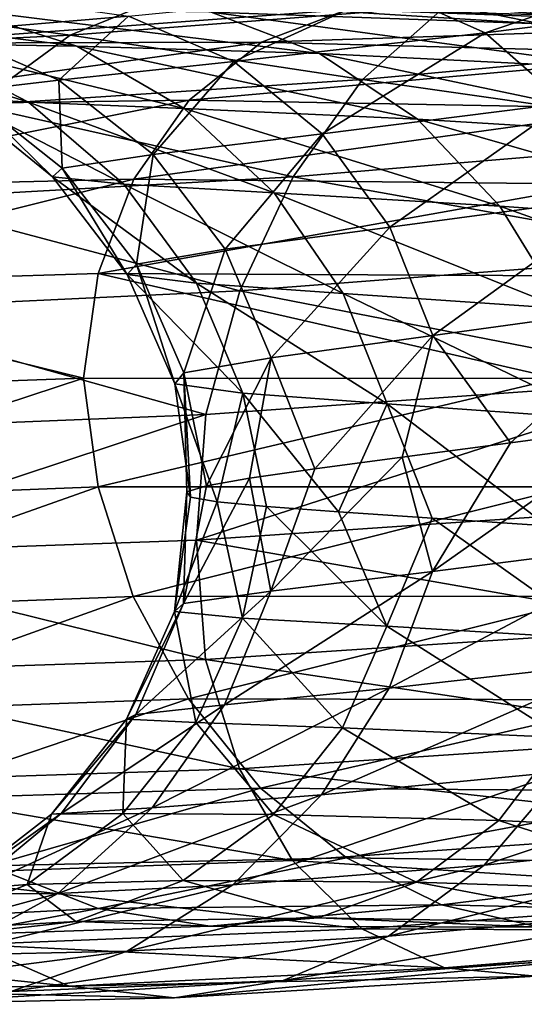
# Model space of a CAD drawing. Header units: metres. Extents: x -80 to 80, y -455 to 95.
# Tile 261 of 656: x -14.33 to -11.81, y -238.98 to -234.05. Entities that reach past the tile are written whole.
import ezdxf

# ---------------------------------------------------------------- set-up
doc = ezdxf.new("R2010")
doc.units = ezdxf.units.M
doc.layers.add('solid_501010_k_02', color=7, linetype='CONTINUOUS')

msp = doc.modelspace()

# ---------------------------------------------------------------- linework, layer by layer
at = {"layer": 'solid_501010_k_02'}
for points in [[(-12.001862, -234.11937, 1146.218384), (-12.478862, -233.905441, 1146.605957), (-10.815114, -233.712921, 1148.666138)], [(-10.401711, -233.915497, 1148.20459), (-12.001862, -234.11937, 1146.218384), (-10.815114, -233.712921, 1148.666138)], [(-9.973579, -233.758057, 1151.987183), (-12.20005, -233.984634, 1150.019287), (-10.312049, -234.139969, 1152.396729)], [(-13.549545, -233.914581, 1147.374634), (-14.967783, -234.009018, 1144.880737), (-14.07685, -234.12999, 1147.709961)], [(-13.549545, -233.914581, 1147.374634), (-14.07685, -234.12999, 1147.709961), (-12.20005, -233.984634, 1150.019287)], [(-11.724305, -234.074448, 1126.556763), (-12.214473, -233.973389, 1126.118408), (-13.930589, -233.935883, 1128.406006)], [(-13.371553, -234.016037, 1128.757568), (-11.724305, -234.074448, 1126.556763), (-13.930589, -233.935883, 1128.406006)], [(-13.258103, -234.262466, 1143.995972), (-13.785031, -234.035126, 1144.299927), (-12.478862, -233.905441, 1146.605957)], [(-12.001862, -234.11937, 1146.218384), (-13.258103, -234.262466, 1143.995972), (-12.478862, -233.905441, 1146.605957)], [(-11.601694, -234.471069, 1145.857056), (-12.001862, -234.11937, 1146.218384), (-10.401711, -233.915497, 1148.20459)], [(-14.042868, -234.185333, 1131.418945), (-14.635849, -233.999207, 1131.201172), (-15.480387, -234.007111, 1133.820679)], [(-14.472722, -233.986145, 1128.036011), (-12.68982, -234.00177, 1125.664429), (-14.963878, -234.170807, 1127.669067)], [(-13.785031, -234.035126, 1144.299927), (-14.69463, -234.112793, 1141.809814), (-14.367126, -233.951569, 1144.600586)], [(-12.829796, -234.222488, 1129.069336), (-13.371553, -234.016037, 1128.757568), (-14.635849, -233.999207, 1131.201172)], [(-14.042868, -234.185333, 1131.418945), (-12.829796, -234.222488, 1129.069336), (-14.635849, -233.999207, 1131.201172)], [(-12.20005, -233.984634, 1150.019287), (-14.07685, -234.12999, 1147.709961), (-12.614079, -234.352386, 1150.365601)], [(-12.214473, -233.973389, 1126.118408), (-10.146805, -234.070938, 1124.146118), (-12.68982, -234.00177, 1125.664429)], [(-12.20005, -233.984634, 1150.019287), (-12.614079, -234.352386, 1150.365601), (-10.312049, -234.139969, 1152.396729)], [(-9.739613, -234.190475, 1124.658447), (-10.146805, -234.070938, 1124.146118), (-12.214473, -233.973389, 1126.118408)], [(-11.724305, -234.074448, 1126.556763), (-9.739613, -234.190475, 1124.658447), (-12.214473, -233.973389, 1126.118408)], [(-14.967783, -234.009018, 1144.880737), (-15.550282, -234.204498, 1145.123535), (-14.07685, -234.12999, 1147.709961)], [(-14.853189, -234.171997, 1133.937378), (-14.042868, -234.185333, 1131.418945), (-15.480387, -234.007111, 1133.820679)], [(-12.68982, -234.00177, 1125.664429), (-13.12047, -234.164658, 1125.221313), (-14.963878, -234.170807, 1127.669067)], [(-14.132933, -234.355286, 1141.596436), (-14.69463, -234.112793, 1141.809814), (-13.785031, -234.035126, 1144.299927)], [(-13.258103, -234.262466, 1143.995972), (-14.132933, -234.355286, 1141.596436), (-13.785031, -234.035126, 1144.299927)], [(-11.249287, -234.299698, 1126.952393), (-11.724305, -234.074448, 1126.556763), (-13.371553, -234.016037, 1128.757568)], [(-12.829796, -234.222488, 1129.069336), (-11.249287, -234.299698, 1126.952393), (-13.371553, -234.016037, 1128.757568)], [(-12.68982, -234.00177, 1125.664429), (-10.541686, -234.079987, 1123.620239), (-13.12047, -234.164658, 1125.221313)], [(-10.146805, -234.070938, 1124.146118), (-10.541686, -234.079987, 1123.620239), (-12.68982, -234.00177, 1125.664429)], [(-10.541686, -234.079987, 1123.620239), (-10.899435, -234.223709, 1123.112061), (-13.12047, -234.164658, 1125.221313)], [(-14.07685, -234.12999, 1147.709961), (-15.550282, -234.204498, 1145.123535), (-14.55457, -234.480362, 1147.981445)], [(-14.132933, -234.355286, 1141.596436), (-14.603888, -234.410675, 1139.08667), (-14.69463, -234.112793, 1141.809814)], [(-14.07685, -234.12999, 1147.709961), (-14.55457, -234.480362, 1147.981445), (-12.614079, -234.352386, 1150.365601)], [(-12.81605, -234.623764, 1143.704468), (-13.258103, -234.262466, 1143.995972), (-12.001862, -234.11937, 1146.218384)], [(-11.601694, -234.471069, 1145.857056), (-12.81605, -234.623764, 1143.704468), (-12.001862, -234.11937, 1146.218384)], [(-10.312049, -234.139969, 1152.396729), (-12.614079, -234.352386, 1150.365601), (-10.59624, -234.640182, 1152.703857)], [(-13.12047, -234.164658, 1125.221313), (-13.482059, -234.455505, 1124.81311), (-15.376269, -234.482239, 1127.324707)], [(-14.963878, -234.170807, 1127.669067), (-13.12047, -234.164658, 1125.221313), (-15.376269, -234.482239, 1127.324707)], [(-14.28543, -234.465942, 1134.010864), (-14.853189, -234.171997, 1133.937378), (-15.236546, -234.166275, 1136.556885)], [(-14.654135, -234.442535, 1136.534912), (-14.28543, -234.465942, 1134.010864), (-15.236546, -234.166275, 1136.556885)], [(-13.506083, -234.49678, 1131.583862), (-14.042868, -234.185333, 1131.418945), (-14.853189, -234.171997, 1133.937378)], [(-14.28543, -234.465942, 1134.010864), (-13.506083, -234.49678, 1131.583862), (-14.853189, -234.171997, 1133.937378)], [(-12.339381, -234.550751, 1129.319092), (-12.829796, -234.222488, 1129.069336), (-14.042868, -234.185333, 1131.418945)], [(-13.506083, -234.49678, 1131.583862), (-12.339381, -234.550751, 1129.319092), (-14.042868, -234.185333, 1131.418945)], [(-13.12047, -234.164658, 1125.221313), (-10.899435, -234.223709, 1123.112061), (-13.482059, -234.455505, 1124.81311)], [(-10.899435, -234.223709, 1123.112061), (-11.199814, -234.49649, 1122.649292), (-13.482059, -234.455505, 1124.81311)], [(-10.819286, -234.643524, 1127.278198), (-11.249287, -234.299698, 1126.952393), (-12.829796, -234.222488, 1129.069336)], [(-12.339381, -234.550751, 1129.319092), (-10.819286, -234.643524, 1127.278198), (-12.829796, -234.222488, 1129.069336)], [(-13.661711, -234.727493, 1141.380737), (-14.132933, -234.355286, 1141.596436), (-13.258103, -234.262466, 1143.995972)], [(-12.81605, -234.623764, 1143.704468), (-13.661711, -234.727493, 1141.380737), (-13.258103, -234.262466, 1143.995972)], [(-14.116962, -234.79483, 1138.950684), (-14.603888, -234.410675, 1139.08667), (-14.132933, -234.355286, 1141.596436)], [(-12.614079, -234.352386, 1150.365601), (-14.55457, -234.480362, 1147.981445), (-12.961711, -234.838821, 1150.619385)], [(-13.661711, -234.727493, 1141.380737), (-14.116962, -234.79483, 1138.950684), (-14.132933, -234.355286, 1141.596436)], [(-12.614079, -234.352386, 1150.365601), (-12.961711, -234.838821, 1150.619385), (-10.59624, -234.640182, 1152.703857)], [(-14.165534, -234.83934, 1136.479858), (-14.654135, -234.442535, 1136.534912), (-14.603888, -234.410675, 1139.08667)], [(-13.809123, -234.875702, 1134.035645), (-14.28543, -234.465942, 1134.010864), (-14.654135, -234.442535, 1136.534912)], [(-14.165534, -234.83934, 1136.479858), (-13.809123, -234.875702, 1134.035645), (-14.654135, -234.442535, 1136.534912)], [(-14.116962, -234.79483, 1138.950684), (-14.165534, -234.83934, 1136.479858), (-14.603888, -234.410675, 1139.08667)], [(-13.482059, -234.455505, 1124.81311), (-13.758851, -234.849701, 1124.459839), (-15.691951, -234.894775, 1127.020264)], [(-15.376269, -234.482239, 1127.324707), (-13.482059, -234.455505, 1124.81311), (-15.691951, -234.894775, 1127.020264)], [(-14.55457, -234.480362, 1147.981445), (-14.955681, -234.949966, 1148.172607), (-12.961711, -234.838821, 1150.619385)], [(-13.055762, -234.919434, 1131.685303), (-13.506083, -234.49678, 1131.583862), (-14.28543, -234.465942, 1134.010864)], [(-13.809123, -234.875702, 1134.035645), (-13.055762, -234.919434, 1131.685303), (-14.28543, -234.465942, 1134.010864)], [(-13.482059, -234.455505, 1124.81311), (-11.199814, -234.49649, 1122.649292), (-13.758851, -234.849701, 1124.459839)], [(-12.478108, -235.090134, 1143.44043), (-12.81605, -234.623764, 1143.704468), (-11.601694, -234.471069, 1145.857056)], [(-11.295774, -234.9319, 1145.539673), (-12.478108, -235.090134, 1143.44043), (-11.601694, -234.471069, 1145.857056)], [(-11.199814, -234.49649, 1122.649292), (-11.42975, -234.874619, 1122.25415), (-13.758851, -234.849701, 1124.459839)], [(-11.927959, -234.985825, 1129.491821), (-12.339381, -234.550751, 1129.319092), (-13.506083, -234.49678, 1131.583862)], [(-13.055762, -234.919434, 1131.685303), (-11.927959, -234.985825, 1129.491821), (-13.506083, -234.49678, 1131.583862)], [(-10.458549, -235.090149, 1127.514404), (-10.819286, -234.643524, 1127.278198), (-12.339381, -234.550751, 1129.319092)], [(-11.927959, -234.985825, 1129.491821), (-10.458549, -235.090149, 1127.514404), (-12.339381, -234.550751, 1129.319092)], [(-13.30147, -235.200272, 1141.174438), (-13.661711, -234.727493, 1141.380737), (-12.81605, -234.623764, 1143.704468)], [(-12.478108, -235.090134, 1143.44043), (-13.30147, -235.200272, 1141.174438), (-12.81605, -234.623764, 1143.704468)], [(-10.59624, -234.640182, 1152.703857), (-12.961711, -234.838821, 1150.619385), (-10.813786, -235.223465, 1152.897217)], [(-13.744718, -235.274719, 1138.805054), (-14.116962, -234.79483, 1138.950684), (-13.661711, -234.727493, 1141.380737)], [(-13.30147, -235.200272, 1141.174438), (-13.744718, -235.274719, 1138.805054), (-13.661711, -234.727493, 1141.380737)], [(-13.792008, -235.326813, 1136.395996), (-14.165534, -234.83934, 1136.479858), (-14.116962, -234.79483, 1138.950684)], [(-13.744718, -235.274719, 1138.805054), (-13.792008, -235.326813, 1136.395996), (-14.116962, -234.79483, 1138.950684)], [(-13.758851, -234.849701, 1124.459839), (-13.935863, -235.321533, 1124.180908), (-15.893832, -235.381607, 1126.772461)], [(-15.691951, -234.894775, 1127.020264), (-13.758851, -234.849701, 1124.459839), (-15.893832, -235.381607, 1126.772461)], [(-12.961711, -234.838821, 1150.619385), (-14.955681, -234.949966, 1148.172607), (-13.22782, -235.409409, 1150.771973)], [(-13.444996, -235.371048, 1134.012817), (-13.809123, -234.875702, 1134.035645), (-14.165534, -234.83934, 1136.479858)], [(-13.792008, -235.326813, 1136.395996), (-13.444996, -235.371048, 1134.012817), (-14.165534, -234.83934, 1136.479858)], [(-13.758851, -234.849701, 1124.459839), (-11.42975, -234.874619, 1122.25415), (-13.935863, -235.321533, 1124.180908)], [(-11.42975, -234.874619, 1122.25415), (-11.576798, -235.333359, 1121.948486), (-13.935863, -235.321533, 1124.180908)], [(-12.711499, -235.422668, 1131.721069), (-13.055762, -234.919434, 1131.685303), (-13.809123, -234.875702, 1134.035645)], [(-13.444996, -235.371048, 1134.012817), (-12.711499, -235.422668, 1131.721069), (-13.809123, -234.875702, 1134.035645)], [(-12.961711, -234.838821, 1150.619385), (-13.22782, -235.409409, 1150.771973), (-10.813786, -235.223465, 1152.897217)], [(-11.613436, -235.496719, 1129.581787), (-11.927959, -234.985825, 1129.491821), (-13.055762, -234.919434, 1131.685303)], [(-12.711499, -235.422668, 1131.721069), (-11.613436, -235.496719, 1129.581787), (-13.055762, -234.919434, 1131.685303)], [(-12.262641, -235.631439, 1143.218384), (-12.478108, -235.090134, 1143.44043), (-11.295774, -234.9319, 1145.539673)], [(-11.100722, -235.472046, 1145.283936), (-12.262641, -235.631439, 1143.218384), (-11.295774, -234.9319, 1145.539673)], [(-14.955681, -234.949966, 1148.172607), (-15.262728, -235.505157, 1148.276978), (-13.22782, -235.409409, 1150.771973)], [(-10.182771, -235.608215, 1127.652954), (-10.458549, -235.090149, 1127.514404), (-11.927959, -234.985825, 1129.491821)], [(-11.613436, -235.496719, 1129.581787), (-10.182771, -235.608215, 1127.652954), (-11.927959, -234.985825, 1129.491821)], [(-13.071785, -235.743103, 1140.989136), (-13.30147, -235.200272, 1141.174438), (-12.478108, -235.090134, 1143.44043)], [(-12.262641, -235.631439, 1143.218384), (-13.071785, -235.743103, 1140.989136), (-12.478108, -235.090134, 1143.44043)], [(-13.507379, -235.819397, 1138.658325), (-13.744718, -235.274719, 1138.805054), (-13.30147, -235.200272, 1141.174438)], [(-13.071785, -235.743103, 1140.989136), (-13.507379, -235.819397, 1138.658325), (-13.30147, -235.200272, 1141.174438)], [(-10.813786, -235.223465, 1152.897217), (-13.22782, -235.409409, 1150.771973), (-10.952909, -235.852509, 1152.966919)], [(-13.553853, -235.873611, 1136.288574), (-13.792008, -235.326813, 1136.395996), (-13.744718, -235.274719, 1138.805054)], [(-13.507379, -235.819397, 1138.658325), (-13.553853, -235.873611, 1136.288574), (-13.744718, -235.274719, 1138.805054)], [(-15.893832, -235.381607, 1126.772461), (-13.935863, -235.321533, 1124.180908), (-14.010316, -235.845459, 1124.009888)], [(-13.935863, -235.321533, 1124.180908), (-11.640556, -235.847809, 1121.764282), (-14.010316, -235.845459, 1124.009888)], [(-13.935863, -235.321533, 1124.180908), (-11.576798, -235.333359, 1121.948486), (-11.640556, -235.847809, 1121.764282)], [(-13.212832, -235.920166, 1133.944336), (-13.444996, -235.371048, 1134.012817), (-13.792008, -235.326813, 1136.395996)], [(-13.553853, -235.873611, 1136.288574), (-13.212832, -235.920166, 1133.944336), (-13.792008, -235.326813, 1136.395996)], [(-12.492002, -235.974243, 1131.689697), (-12.711499, -235.422668, 1131.721069), (-13.444996, -235.371048, 1134.012817)], [(-13.212832, -235.920166, 1133.944336), (-12.492002, -235.974243, 1131.689697), (-13.444996, -235.371048, 1134.012817)], [(-15.893832, -235.381607, 1126.772461), (-14.010316, -235.845459, 1124.009888), (-15.971169, -235.916122, 1126.608643)], [(-13.22782, -235.409409, 1150.771973), (-15.262728, -235.505157, 1148.276978), (-13.398001, -236.027618, 1150.815308)], [(-13.22782, -235.409409, 1150.771973), (-13.398001, -236.027618, 1150.815308), (-10.952909, -235.852509, 1152.966919)], [(-11.412899, -236.050766, 1129.584961), (-11.613436, -235.496719, 1129.581787), (-12.711499, -235.422668, 1131.721069)], [(-12.492002, -235.974243, 1131.689697), (-11.412899, -236.050766, 1129.584961), (-12.711499, -235.422668, 1131.721069)], [(-11.100722, -235.472046, 1145.283936), (-11.874354, -236.169098, 1143.696533), (-12.262641, -235.631439, 1143.218384)], [(-11.100722, -235.472046, 1145.283936), (-11.23046, -236.082092, 1144.809204), (-11.874354, -236.169098, 1143.696533)], [(-15.262728, -235.505157, 1148.276978), (-15.459088, -236.110321, 1148.289551), (-13.398001, -236.027618, 1150.815308)], [(-12.262641, -235.631439, 1143.218384), (-12.85249, -236.299179, 1141.317505), (-13.071785, -235.743103, 1140.989136)], [(-12.262641, -235.631439, 1143.218384), (-12.416087, -236.240799, 1142.530151), (-12.85249, -236.299179, 1141.317505)], [(-12.262641, -235.631439, 1143.218384), (-11.874354, -236.169098, 1143.696533), (-12.416087, -236.240799, 1142.530151)], [(-13.071785, -235.743103, 1140.989136), (-13.394136, -236.383957, 1138.796387), (-13.507379, -235.819397, 1138.658325)], [(-13.071785, -235.743103, 1140.989136), (-13.179909, -236.346237, 1140.068481), (-13.394136, -236.383957, 1138.796387)], [(-13.071785, -235.743103, 1140.989136), (-12.85249, -236.299179, 1141.317505), (-13.179909, -236.346237, 1140.068481)], [(-13.507379, -235.819397, 1138.658325), (-13.474802, -236.440414, 1136.221313), (-13.553853, -235.873611, 1136.288574)], [(-13.507379, -235.819397, 1138.658325), (-13.394136, -236.383957, 1138.796387), (-13.492527, -236.414536, 1137.512207)], [(-13.507379, -235.819397, 1138.658325), (-13.492527, -236.414536, 1137.512207), (-13.474802, -236.440414, 1136.221313)], [(-15.971169, -235.916122, 1126.608643), (-14.010316, -235.845459, 1124.009888), (-15.895355, -236.464676, 1126.512817)], [(-14.010316, -235.845459, 1124.009888), (-13.937199, -236.389343, 1123.921387), (-15.895355, -236.464676, 1126.512817)], [(-14.010316, -235.845459, 1124.009888), (-11.640556, -235.847809, 1121.764282), (-13.937199, -236.389343, 1123.921387)], [(-11.640556, -235.847809, 1121.764282), (-11.577908, -236.388, 1121.688843), (-13.937199, -236.389343, 1123.921387)], [(-10.952909, -235.852509, 1152.966919), (-13.445321, -236.655212, 1150.755371), (-10.998662, -236.488586, 1152.905884)], [(-10.952909, -235.852509, 1152.966919), (-13.398001, -236.027618, 1150.815308), (-13.445321, -236.655212, 1150.755371)], [(-13.553853, -235.873611, 1136.288574), (-13.474802, -236.440414, 1136.221313), (-13.341423, -236.463913, 1134.936279)], [(-13.553853, -235.873611, 1136.288574), (-13.341423, -236.463913, 1134.936279), (-13.212832, -235.920166, 1133.944336)], [(-13.212832, -235.920166, 1133.944336), (-13.341423, -236.463913, 1134.936279), (-13.094406, -236.487457, 1133.672852)], [(-13.212832, -235.920166, 1133.944336), (-13.094406, -236.487457, 1133.672852), (-12.735264, -236.513596, 1132.439331)], [(-13.212832, -235.920166, 1133.944336), (-12.735264, -236.513596, 1132.439331), (-12.492002, -235.974243, 1131.689697)], [(-12.492002, -235.974243, 1131.689697), (-12.735264, -236.513596, 1132.439331), (-12.266017, -236.544861, 1131.242065)], [(-12.492002, -235.974243, 1131.689697), (-12.266017, -236.544861, 1131.242065), (-11.69071, -236.583694, 1130.0896)], [(-12.492002, -235.974243, 1131.689697), (-11.69071, -236.583694, 1130.0896), (-11.412899, -236.050766, 1129.584961)], [(-13.398001, -236.027618, 1150.815308), (-15.520167, -236.728821, 1148.217285), (-13.445321, -236.655212, 1150.755371)], [(-13.398001, -236.027618, 1150.815308), (-15.459088, -236.110321, 1148.289551), (-15.520167, -236.728821, 1148.217285)], [(-12.264277, -236.811432, 1142.95874), (-11.874354, -236.169098, 1143.696533), (-11.23046, -236.082092, 1144.809204)], [(-11.102203, -236.66423, 1145.025513), (-12.264277, -236.811432, 1142.95874), (-11.23046, -236.082092, 1144.809204)], [(-12.264277, -236.811432, 1142.95874), (-12.416087, -236.240799, 1142.530151), (-11.874354, -236.169098, 1143.696533)], [(-13.073529, -236.909958, 1140.728638), (-12.85249, -236.299179, 1141.317505), (-12.416087, -236.240799, 1142.530151)], [(-12.264277, -236.811432, 1142.95874), (-13.073529, -236.909958, 1140.728638), (-12.416087, -236.240799, 1142.530151)], [(-13.073529, -236.909958, 1140.728638), (-13.179909, -236.346237, 1140.068481), (-12.85249, -236.299179, 1141.317505)], [(-13.509181, -236.972504, 1138.397095), (-13.394136, -236.383957, 1138.796387), (-13.179909, -236.346237, 1140.068481)], [(-13.073529, -236.909958, 1140.728638), (-13.509181, -236.972504, 1138.397095), (-13.179909, -236.346237, 1140.068481)], [(-15.895355, -236.464676, 1126.512817), (-13.937199, -236.389343, 1123.921387), (-15.694818, -237.011215, 1126.512939)], [(-13.937199, -236.389343, 1123.921387), (-13.761366, -236.936676, 1123.952759), (-15.694818, -237.011215, 1126.512939)], [(-13.937199, -236.389343, 1123.921387), (-11.577908, -236.388, 1121.688843), (-13.761366, -236.936676, 1123.952759)], [(-11.577908, -236.388, 1121.688843), (-11.43184, -236.936203, 1121.746582), (-13.761366, -236.936676, 1123.952759)], [(-13.509181, -236.972504, 1138.397095), (-13.492527, -236.414536, 1137.512207), (-13.394136, -236.383957, 1138.796387)], [(-13.555661, -237.012741, 1136.026733), (-13.474802, -236.440414, 1136.221313), (-13.492527, -236.414536, 1137.512207)], [(-13.509181, -236.972504, 1138.397095), (-13.555661, -237.012741, 1136.026733), (-13.492527, -236.414536, 1137.512207)], [(-13.555661, -237.012741, 1136.026733), (-13.341423, -236.463913, 1134.936279), (-13.474802, -236.440414, 1136.221313)], [(-13.555661, -237.012741, 1136.026733), (-13.214596, -237.045471, 1133.681885), (-13.341423, -236.463913, 1134.936279)], [(-10.998662, -236.488586, 1152.905884), (-13.445321, -236.655212, 1150.755371), (-10.953958, -237.089874, 1152.706543)], [(-13.214596, -237.045471, 1133.681885), (-13.094406, -236.487457, 1133.672852), (-13.341423, -236.463913, 1134.936279)], [(-13.214596, -237.045471, 1133.681885), (-12.493669, -237.086227, 1131.426758), (-13.094406, -236.487457, 1133.672852)], [(-12.493669, -237.086227, 1131.426758), (-12.735264, -236.513596, 1132.439331), (-13.094406, -236.487457, 1133.672852)], [(-12.493669, -237.086227, 1131.426758), (-12.266017, -236.544861, 1131.242065), (-12.735264, -236.513596, 1132.439331)], [(-12.493669, -237.086227, 1131.426758), (-11.414422, -237.15033, 1129.321289), (-12.266017, -236.544861, 1131.242065)], [(-11.414422, -237.15033, 1129.321289), (-11.69071, -236.583694, 1130.0896), (-12.266017, -236.544861, 1131.242065)], [(-13.445321, -236.655212, 1150.755371), (-15.520167, -236.728821, 1148.217285), (-13.399284, -237.252304, 1150.553711)], [(-13.445321, -236.655212, 1150.755371), (-13.399284, -237.252304, 1150.553711), (-10.953958, -237.089874, 1152.706543)], [(-12.48119, -237.395523, 1142.932983), (-12.264277, -236.811432, 1142.95874), (-11.102203, -236.66423, 1145.025513)], [(-11.298563, -237.261475, 1145.034546), (-12.48119, -237.395523, 1142.932983), (-11.102203, -236.66423, 1145.025513)], [(-15.520167, -236.728821, 1148.217285), (-15.460569, -237.320129, 1148.027222), (-13.399284, -237.252304, 1150.553711)], [(-13.304755, -237.479584, 1140.665527), (-13.073529, -236.909958, 1140.728638), (-12.264277, -236.811432, 1142.95874)], [(-12.48119, -237.395523, 1142.932983), (-13.304755, -237.479584, 1140.665527), (-12.264277, -236.811432, 1142.95874)], [(-15.694818, -237.011215, 1126.512939), (-13.761366, -236.936676, 1123.952759), (-15.380295, -237.517456, 1126.59729)], [(-13.761366, -236.936676, 1123.952759), (-13.485588, -237.449326, 1124.085815), (-15.380295, -237.517456, 1126.59729)], [(-13.761366, -236.936676, 1123.952759), (-11.43184, -236.936203, 1121.746582), (-13.485588, -237.449326, 1124.085815)], [(-13.748112, -237.526718, 1138.2948), (-13.509181, -236.972504, 1138.397095), (-13.073529, -236.909958, 1140.728638)], [(-13.304755, -237.479584, 1140.665527), (-13.748112, -237.526718, 1138.2948), (-13.073529, -236.909958, 1140.728638)], [(-11.43184, -236.936203, 1121.746582), (-11.202746, -237.45462, 1121.921143), (-13.485588, -237.449326, 1124.085815)], [(-13.795415, -237.551071, 1135.884766), (-13.555661, -237.012741, 1136.026733), (-13.509181, -236.972504, 1138.397095)], [(-13.748112, -237.526718, 1138.2948), (-13.795415, -237.551071, 1135.884766), (-13.509181, -236.972504, 1138.397095)], [(-13.795415, -237.551071, 1135.884766), (-13.448317, -237.567856, 1133.500732), (-13.555661, -237.012741, 1136.026733)], [(-13.448317, -237.567856, 1133.500732), (-13.214596, -237.045471, 1133.681885), (-13.555661, -237.012741, 1136.026733)], [(-13.448317, -237.567856, 1133.500732), (-12.714639, -237.593079, 1131.208008), (-13.214596, -237.045471, 1133.681885)], [(-12.714639, -237.593079, 1131.208008), (-12.493669, -237.086227, 1131.426758), (-13.214596, -237.045471, 1133.681885)], [(-10.953958, -237.089874, 1152.706543), (-13.399284, -237.252304, 1150.553711), (-10.815763, -237.637512, 1152.389038)], [(-12.714639, -237.593079, 1131.208008), (-11.616304, -237.642471, 1129.067505), (-12.493669, -237.086227, 1131.426758)], [(-11.616304, -237.642471, 1129.067505), (-11.414422, -237.15033, 1129.321289), (-12.493669, -237.086227, 1131.426758)], [(-13.399284, -237.252304, 1150.553711), (-15.460569, -237.320129, 1148.027222), (-13.230239, -237.799011, 1150.261353)], [(-13.399284, -237.252304, 1150.553711), (-13.230239, -237.799011, 1150.261353), (-10.815763, -237.637512, 1152.389038)], [(-12.820375, -237.929001, 1142.977051), (-12.48119, -237.395523, 1142.932983), (-11.298563, -237.261475, 1145.034546)], [(-11.60561, -237.811829, 1145.132568), (-12.820375, -237.929001, 1142.977051), (-11.298563, -237.261475, 1145.034546)], [(-15.460569, -237.320129, 1148.027222), (-15.265517, -237.866058, 1147.765137), (-13.230239, -237.799011, 1150.261353)], [(-13.666322, -237.9944, 1140.651245), (-13.304755, -237.479584, 1140.665527), (-12.48119, -237.395523, 1142.932983)], [(-12.820375, -237.929001, 1142.977051), (-13.666322, -237.9944, 1140.651245), (-12.48119, -237.395523, 1142.932983)], [(-15.380295, -237.517456, 1126.59729), (-13.485588, -237.449326, 1124.085815), (-14.968873, -237.951813, 1126.762939)], [(-13.485588, -237.449326, 1124.085815), (-13.12485, -237.895462, 1124.314941), (-14.968873, -237.951813, 1126.762939)], [(-14.121727, -238.021652, 1138.219482), (-13.748112, -237.526718, 1138.2948), (-13.304755, -237.479584, 1140.665527)], [(-13.666322, -237.9944, 1140.651245), (-14.121727, -238.021652, 1138.219482), (-13.304755, -237.479584, 1140.665527)], [(-13.485588, -237.449326, 1124.085815), (-11.202746, -237.45462, 1121.921143), (-13.12485, -237.895462, 1124.314941)], [(-11.202746, -237.45462, 1121.921143), (-10.903073, -237.91124, 1122.204346), (-13.12485, -237.895462, 1124.314941)], [(-14.170315, -238.025391, 1135.747559), (-13.795415, -237.551071, 1135.884766), (-13.748112, -237.526718, 1138.2948)], [(-14.121727, -238.021652, 1138.219482), (-14.170315, -238.025391, 1135.747559), (-13.748112, -237.526718, 1138.2948)], [(-14.170315, -238.025391, 1135.747559), (-13.813785, -238.021423, 1133.302246), (-13.795415, -237.551071, 1135.884766)], [(-13.813785, -238.021423, 1133.302246), (-13.448317, -237.567856, 1133.500732), (-13.795415, -237.551071, 1135.884766)], [(-13.813785, -238.021423, 1133.302246), (-13.060168, -238.026382, 1130.950806), (-13.448317, -237.567856, 1133.500732)], [(-13.060168, -238.026382, 1130.950806), (-12.714639, -237.593079, 1131.208008), (-13.448317, -237.567856, 1133.500732)], [(-13.060168, -238.026382, 1130.950806), (-11.931986, -238.056564, 1128.755737), (-12.714639, -237.593079, 1131.208008)], [(-11.931986, -238.056564, 1128.755737), (-11.616304, -237.642471, 1129.067505), (-12.714639, -237.593079, 1131.208008)], [(-10.815763, -237.637512, 1152.389038), (-13.230239, -237.799011, 1150.261353), (-10.599014, -238.093567, 1151.976685)], [(-12.006721, -238.280823, 1145.315918), (-11.60561, -237.811829, 1145.132568), (-10.058289, -237.631668, 1147.060547)], [(-10.405922, -238.117722, 1147.306519), (-12.006721, -238.280823, 1145.315918), (-10.058289, -237.631668, 1147.060547)], [(-11.931986, -238.056564, 1128.755737), (-10.462078, -238.128235, 1126.776367), (-11.616304, -237.642471, 1129.067505)], [(-13.230239, -237.799011, 1150.261353), (-15.265517, -237.866058, 1147.765137), (-12.965105, -238.257858, 1149.888794)], [(-13.263471, -238.378311, 1143.090088), (-12.820375, -237.929001, 1142.977051), (-11.60561, -237.811829, 1145.132568)], [(-12.006721, -238.280823, 1145.315918), (-13.263471, -238.378311, 1143.090088), (-11.60561, -237.811829, 1145.132568)], [(-13.230239, -237.799011, 1150.261353), (-12.965105, -238.257858, 1149.888794), (-10.599014, -238.093567, 1151.976685)], [(-15.265517, -237.866058, 1147.765137), (-14.959597, -238.32869, 1147.439941), (-12.965105, -238.257858, 1149.888794)], [(-14.968873, -237.951813, 1126.762939), (-13.12485, -237.895462, 1124.314941), (-14.478458, -238.2836, 1127.005981)], [(-13.12485, -237.895462, 1124.314941), (-12.69485, -238.244003, 1124.633789), (-14.478458, -238.2836, 1127.005981)], [(-14.138655, -238.421875, 1140.688232), (-13.666322, -237.9944, 1140.651245), (-12.820375, -237.929001, 1142.977051)], [(-13.263471, -238.378311, 1143.090088), (-14.138655, -238.421875, 1140.688232), (-12.820375, -237.929001, 1142.977051)], [(-13.12485, -237.895462, 1124.314941), (-10.903073, -237.91124, 1122.204346), (-12.69485, -238.244003, 1124.633789)], [(-10.903073, -237.91124, 1122.204346), (-10.545864, -238.274628, 1122.587646), (-12.69485, -238.244003, 1124.633789)], [(-14.660068, -238.405273, 1135.624146), (-14.170315, -238.025391, 1135.747559), (-14.121727, -238.021652, 1138.219482)], [(-14.6098, -238.425766, 1138.177002), (-14.660068, -238.405273, 1135.624146), (-14.121727, -238.021652, 1138.219482)], [(-14.660068, -238.405273, 1135.624146), (-14.291214, -238.376877, 1133.099121), (-14.170315, -238.025391, 1135.747559)], [(-14.6098, -238.425766, 1138.177002), (-14.121727, -238.021652, 1138.219482), (-13.666322, -237.9944, 1140.651245)], [(-14.138655, -238.421875, 1140.688232), (-14.6098, -238.425766, 1138.177002), (-13.666322, -237.9944, 1140.651245)], [(-14.291214, -238.376877, 1133.099121), (-13.813785, -238.021423, 1133.302246), (-14.170315, -238.025391, 1135.747559)], [(-14.291214, -238.376877, 1133.099121), (-13.511552, -238.35791, 1130.671143), (-13.813785, -238.021423, 1133.302246)], [(-13.511552, -238.35791, 1130.671143), (-13.060168, -238.026382, 1130.950806), (-13.813785, -238.021423, 1133.302246)], [(-13.511552, -238.35791, 1130.671143), (-12.344378, -238.365387, 1128.404907), (-13.060168, -238.026382, 1130.950806)], [(-12.344378, -238.365387, 1128.404907), (-11.931986, -238.056564, 1128.755737), (-13.060168, -238.026382, 1130.950806)], [(-12.344378, -238.365387, 1128.404907), (-10.823667, -238.416245, 1126.361694), (-11.931986, -238.056564, 1128.755737)], [(-10.823667, -238.416245, 1126.361694), (-10.462078, -238.128235, 1126.776367), (-11.931986, -238.056564, 1128.755737)], [(-10.599014, -238.093567, 1151.976685), (-12.965105, -238.257858, 1149.888794), (-10.315492, -238.427902, 1151.493896)], [(-12.484442, -238.635086, 1145.5802), (-12.006721, -238.280823, 1145.315918), (-10.405922, -238.117722, 1147.306519)], [(-10.81995, -238.490555, 1147.645264), (-12.484442, -238.635086, 1145.5802), (-10.405922, -238.117722, 1147.306519)], [(-12.965105, -238.257858, 1149.888794), (-14.959597, -238.32869, 1147.439941), (-12.618289, -238.598663, 1149.45813)], [(-14.478458, -238.2836, 1127.005981), (-12.69485, -238.244003, 1124.633789), (-13.936701, -238.496933, 1127.312744)], [(-12.69485, -238.244003, 1124.633789), (-12.219831, -238.478027, 1125.024048), (-13.936701, -238.496933, 1127.312744)], [(-13.791195, -238.711075, 1143.270874), (-13.263471, -238.378311, 1143.090088), (-12.006721, -238.280823, 1145.315918)], [(-12.484442, -238.635086, 1145.5802), (-13.791195, -238.711075, 1143.270874), (-12.006721, -238.280823, 1145.315918)], [(-12.965105, -238.257858, 1149.888794), (-12.618289, -238.598663, 1149.45813), (-10.315492, -238.427902, 1151.493896)], [(-12.69485, -238.244003, 1124.633789), (-10.545864, -238.274628, 1122.587646), (-12.219831, -238.478027, 1125.024048)], [(-10.545864, -238.274628, 1122.587646), (-10.151257, -238.526886, 1123.049194), (-12.219831, -238.478027, 1125.024048)], [(-14.478458, -238.2836, 1127.005981), (-13.936701, -238.496933, 1127.312744), (-15.254432, -238.565399, 1129.853394)], [(-14.959597, -238.32869, 1147.439941), (-14.559429, -238.67775, 1147.071289), (-12.618289, -238.598663, 1149.45813)], [(-14.859829, -238.606689, 1132.903564), (-14.291214, -238.376877, 1133.099121), (-14.660068, -238.405273, 1135.624146)], [(-14.859829, -238.606689, 1132.903564), (-14.049147, -238.561386, 1130.384399), (-14.291214, -238.376877, 1133.099121)], [(-14.7012, -238.730774, 1140.778564), (-14.138655, -238.421875, 1140.688232), (-13.263471, -238.378311, 1143.090088)], [(-13.791195, -238.711075, 1143.270874), (-14.7012, -238.730774, 1140.778564), (-13.263471, -238.378311, 1143.090088)], [(-14.049147, -238.561386, 1130.384399), (-13.511552, -238.35791, 1130.671143), (-14.291214, -238.376877, 1133.099121)], [(-14.049147, -238.561386, 1130.384399), (-12.835532, -238.543823, 1128.033569), (-13.511552, -238.35791, 1130.671143)], [(-12.835532, -238.543823, 1128.033569), (-12.344378, -238.365387, 1128.404907), (-13.511552, -238.35791, 1130.671143)], [(-12.835532, -238.543823, 1128.033569), (-11.254316, -238.571716, 1125.914551), (-12.344378, -238.365387, 1128.404907)], [(-11.254316, -238.571716, 1125.914551), (-10.823667, -238.416245, 1126.361694), (-12.344378, -238.365387, 1128.404907)], [(-15.191092, -238.709061, 1138.172729), (-14.6098, -238.425766, 1138.177002), (-14.138655, -238.421875, 1140.688232)], [(-14.7012, -238.730774, 1140.778564), (-15.191092, -238.709061, 1138.172729), (-14.138655, -238.421875, 1140.688232)], [(-10.315492, -238.427902, 1151.493896), (-12.618289, -238.598663, 1149.45813), (-9.977532, -238.612808, 1150.965088)], [(-13.936701, -238.496933, 1127.312744), (-12.219831, -238.478027, 1125.024048), (-13.377666, -238.585709, 1127.662354)], [(-12.219831, -238.478027, 1125.024048), (-11.729664, -238.589813, 1125.459839), (-13.377666, -238.585709, 1127.662354)], [(-12.219831, -238.478027, 1125.024048), (-10.151257, -238.526886, 1123.049194), (-11.729664, -238.589813, 1125.459839)], [(-15.254432, -238.565399, 1129.853394), (-13.936701, -238.496933, 1127.312744), (-14.642539, -238.629166, 1130.106689)], [(-13.936701, -238.496933, 1127.312744), (-13.377666, -238.585709, 1127.662354), (-14.642539, -238.629166, 1130.106689)], [(-13.011745, -238.857941, 1145.9104), (-12.484442, -238.635086, 1145.5802), (-10.81995, -238.490555, 1147.645264)], [(-11.276952, -238.732346, 1148.057373), (-13.011745, -238.857941, 1145.9104), (-10.81995, -238.490555, 1147.645264)], [(-14.642539, -238.629166, 1130.106689), (-14.049147, -238.561386, 1130.384399), (-14.859829, -238.606689, 1132.903564)], [(-14.642539, -238.629166, 1130.106689), (-13.377666, -238.585709, 1127.662354), (-14.049147, -238.561386, 1130.384399)], [(-13.377666, -238.585709, 1127.662354), (-12.835532, -238.543823, 1128.033569), (-14.049147, -238.561386, 1130.384399)], [(-13.377666, -238.585709, 1127.662354), (-11.729664, -238.589813, 1125.459839), (-12.835532, -238.543823, 1128.033569)], [(-11.729664, -238.589813, 1125.459839), (-11.254316, -238.571716, 1125.914551), (-12.835532, -238.543823, 1128.033569)], [(-12.618289, -238.598663, 1149.45813), (-14.559429, -238.67775, 1147.071289), (-12.204885, -238.793564, 1148.991699)], [(-12.618289, -238.598663, 1149.45813), (-12.204885, -238.793564, 1148.991699), (-9.977532, -238.612808, 1150.965088)], [(-9.977532, -238.612808, 1150.965088), (-12.204885, -238.793564, 1148.991699), (-9.604192, -238.642197, 1150.4198)], [(-14.373693, -238.911926, 1143.508911), (-13.791195, -238.711075, 1143.270874), (-12.484442, -238.635086, 1145.5802)], [(-13.011745, -238.857941, 1145.9104), (-14.373693, -238.911926, 1143.508911), (-12.484442, -238.635086, 1145.5802)], [(-12.204885, -238.793564, 1148.991699), (-11.7482, -238.835785, 1148.515381), (-9.604192, -238.642197, 1150.4198)], [(-16.083372, -238.677353, 1144.399536), (-15.556444, -238.899506, 1144.090332), (-14.082429, -238.885162, 1146.678711)], [(-14.559429, -238.67775, 1147.071289), (-16.083372, -238.677353, 1144.399536), (-14.082429, -238.885162, 1146.678711)], [(-15.322134, -238.90712, 1140.91687), (-14.7012, -238.730774, 1140.778564), (-13.791195, -238.711075, 1143.270874)], [(-14.373693, -238.911926, 1143.508911), (-15.322134, -238.90712, 1140.91687), (-13.791195, -238.711075, 1143.270874)], [(-14.559429, -238.67775, 1147.071289), (-14.082429, -238.885162, 1146.678711), (-12.204885, -238.793564, 1148.991699)], [(-13.55549, -238.943298, 1146.28418), (-13.011745, -238.857941, 1145.9104), (-11.276952, -238.732346, 1148.057373)], [(-11.7482, -238.835785, 1148.515381), (-13.55549, -238.943298, 1146.28418), (-11.276952, -238.732346, 1148.057373)], [(-12.204885, -238.793564, 1148.991699), (-14.082429, -238.885162, 1146.678711), (-11.7482, -238.835785, 1148.515381)], [(-14.97435, -238.976242, 1143.78772), (-14.373693, -238.911926, 1143.508911), (-13.011745, -238.857941, 1145.9104)], [(-13.55549, -238.943298, 1146.28418), (-14.97435, -238.976242, 1143.78772), (-13.011745, -238.857941, 1145.9104)], [(-14.082429, -238.885162, 1146.678711), (-13.55549, -238.943298, 1146.28418), (-11.7482, -238.835785, 1148.515381)], [(-14.082429, -238.885162, 1146.678711), (-15.556444, -238.899506, 1144.090332), (-13.55549, -238.943298, 1146.28418)], [(-15.556444, -238.899506, 1144.090332), (-14.97435, -238.976242, 1143.78772), (-13.55549, -238.943298, 1146.28418)]]:
    msp.add_3dface(points, dxfattribs=at)

doc.saveas('drawing.dxf')
